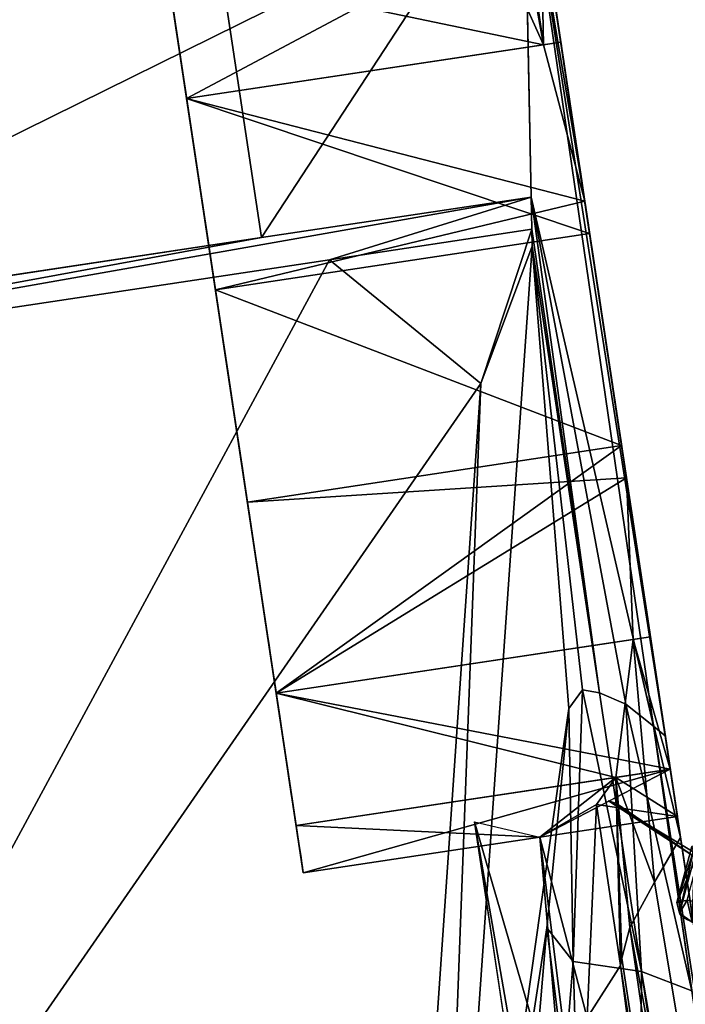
# Model space of a CAD drawing. Extents: x 22936 to 50368, y -4877 to 31080.
# Tile 553 of 601: x 44827 to 44868, y 7235 to 7296. Entities that reach past the tile are written whole.
import ezdxf

# ---------------------------------------------------------------- set-up
doc = ezdxf.new("R2010")
doc.units = 0
doc.layers.get('0').update_dxf_attribs({"linetype": 'CONTINUOUS'})
doc.layers.add('08_AMENAGEMENTS_EXTERIEURS', color=253, linetype='CONTINUOUS')
doc.layers.add('12_VEHICULES', color=134, linetype='CONTINUOUS')

# ---------------------------------------------------------------- blocks, each defined once
blk = doc.blocks.new('SUPER_COMPACT_AUTOMOBILE__')
for p, q in [((323.03, 1640.17, 899.25), (280.96, 1593.14, 899.45)), ((355.78, 1625.93, 905.11), (323.03, 1640.17, 899.25)), ((-574.89, 1633.59, 569.18), (-86.15, 1633.59, 569.18)), ((-342.1, 1633.59, 794.64), (246.65, 1633.59, 794.64)), ((-185.1, 1633.59, 521.53), (-185.1, 1622.89, 521.53)), ((-185.1, 1633.59, 57.33), (-185.1, 1400.75, 57.33)), ((-66.06, 1633.59), (-66.06, 1400.75)), ((-66.06, 1633.59, 578.86), (-66.06, 1400.75, 578.86)), ((66.06, 1633.59, 578.86), (66.06, 1400.75, 578.86)), ((66.06, 1633.59), (66.06, 1400.75)), ((86.15, 1633.59, 569.18), (309.86, 1633.59, 569.18)), ((185.1, 1633.59, 521.53), (185.1, 1622.89, 521.53)), ((185.1, 1633.59, 57.33), (185.1, 1400.75, 57.33)), ((246.65, 1633.59, 794.64), (1593.51, 1633.59, 794.64)), ((267.47, 1633.59, 160.62), (267.47, 1400.75, 160.62)), ((296.87, 1633.59, 289.43), (296.87, 1548.06, 289.43)), ((309.86, 1633.59, 569.18), (1593.67, 1633.59, 569.18)), ((-313.71, 1629.9, 808.95), (-93.55, 1601.31, 919.92)), ((-185.1, 1622.89, 521.53), (-185.1, 1400.75, 521.53)), ((185.1, 1622.89, 521.53), (185.1, 1400.75, 521.53)), ((-93.55, 1433.53, 919.92), (-93.55, 1601.31, 919.92)), ((-93.55, 1601.31, 919.92), (-73.84, 1598.74, 929.86)), ((-73.84, 1598.74, 929.86), (-63.61, 1597.52, 934.61)), ((-73.84, 1598.74, 929.86), (-73.84, 1472.95, 929.86)), ((-63.61, 1597.52, 934.61), (796.61, 1405.68, 1334.62)), ((-63.61, 1597.52, 934.61), (214.39, 1597.52, 934.61)), ((214.39, 1597.52, 934.61), (387.9, 1597.52, 934.61)), ((387.9, 1597.52, 934.61), (1543.56, 1597.52, 934.61)), ((282.02, 1585.38, 354.52), (382.31, 1585.38, 354.52)), ((382.31, 1585.38, 354.52), (1588.57, 1585.38, 354.52)), ((296.87, 1548.06, 289.43), (296.87, 1400.75, 289.43)), ((-313.71, 1433.53, 808.95), (-93.55, 1433.53, 919.92)), ((-93.55, 818.49, 919.92), (-93.55, 1433.53, 919.92))]:
    blk.add_line(p, q)
at = {"color": 7}
for p, q in [((319.75, 1639.87, 916.87), (280.96, 1593.14, 899.45)), ((283.35, 1597.62, 882.08), (323.03, 1640.17, 899.25)), ((349.22, 1625.34, 940.34), (316.47, 1639.58, 934.49)), ((-86.15, 1633.59, 569.18), (-185.1, 1622.89, 521.53)), ((185.1, 1622.89, 521.53), (86.15, 1633.59, 569.18)), ((246.65, 1633.59, 794.64), (239.72, 1627.22, 819.37)), ((246.65, 1633.59, 794.64), (309.86, 1633.59, 569.18)), ((267.47, 1633.59, 418.24), (267.47, 1599.69, 418.24)), ((309.86, 1633.59, 569.18), (334.68, 1613.71, 480.66)), ((239.72, 1627.22, 819.37), (223.67, 1612.46, 876.62)), ((404.24, 1626.36, 822.68), (239.72, 1627.22, 819.37)), ((355.78, 1625.93, 905.11), (349.22, 1625.34, 940.34)), ((387.9, 1597.52, 934.61), (404.24, 1626.36, 822.68)), ((-185.1, 1622.89, 521.53), (-267.47, 1599.69, 418.24)), ((267.47, 1599.69, 418.24), (185.1, 1622.89, 521.53)), ((223.67, 1612.46, 876.62), (214.39, 1597.52, 934.61)), ((360.09, 1594.46, 394.98), (334.68, 1613.71, 480.66)), ((282.02, 1585.38, 354.52), (267.47, 1599.69, 418.24)), ((267.47, 1599.69, 418.24), (267.47, 1400.75, 418.24)), ((211, 1587.35, 955.81), (214.39, 1597.52, 934.61)), ((280.96, 1593.14, 899.45), (283.35, 1597.62, 882.08)), ((377.96, 1586.87, 361.14), (360.09, 1594.46, 394.98)), ((375.54, 1556.91, 1019.29), (387.9, 1597.52, 934.61)), ((221.14, 1577.41, 976.55), (211, 1587.35, 955.81)), ((296.87, 1548.06, 289.43), (282.02, 1585.38, 354.52)), ((377.96, 1586.87, 361.14), (382.31, 1585.38, 354.52)), ((382.31, 1585.38, 354.52), (411.1, 1560.31, 310.79)), ((221.14, 1577.41, 976.55), (352.7, 1543.95, 1046.32)), ((15.41, 1553.55, 971.36), (-73.84, 1472.95, 929.86)), ((15.41, 1553.55, 971.36), (705.92, 1400.4, 1292.45)), ((375.54, 1556.91, 1019.29), (439.7, 1541.85, 1050.7)), ((281.56, 1509.61, 222.36), (296.87, 1548.06, 289.43)), ((727.32, 1454.72, 1232.37), (352.7, 1543.95, 1046.32)), ((281.56, 1509.61, 222.36), (1920.41, 1509.61, 222.36)), ((-73.84, 1472.95, 929.86), (-73.84, 818.49, 929.86))]:
    blk.add_line(p, q, dxfattribs=at)
blk.add_polyline3d([(349.22, 1625.34, 940.34), (348.69, 1631.9, 959.28), (354.38, 1648.78, 968.49)], dxfattribs=at)
at = {"color": 7, "extrusion": (0, 1, 0)}
for centre, radius in [((0, 289.43, 1633.59), 192.87), ((0, 289.43, 1633.59), 120.92), ((0, 289.43, 1400.75), 296.87)]:
    blk.add_circle(centre, radius, dxfattribs=at)
at = {"color": 7, "extrusion": (-5.23358e-13, 1, -9.06483e-13)}
blk.add_circle((0, 289.43, 1633.59), 176.56, dxfattribs=at)
at = {"color": 7, "extrusion": (-4.60847e-13, 1, -7.98211e-13)}
blk.add_circle((0, 289.43, 1633.59), 100.26, dxfattribs=at)
at = {"extrusion": (-0.905005, 0.393418, -0.161826)}
blk.add_arc((-1670.55, 948.6, 171.21), 37.72, 283.07081, 354.93719, dxfattribs=at)
at = {"color": 7, "extrusion": (2.80434e-13, 1, 1.35052e-13)}
blk.add_arc((0, 289.43, 1633.59), 296.87, 154.28571, 72.88318, dxfattribs=at)
at = {"color": 7, "extrusion": (-9.29185e-14, 1, 3.01692e-13)}
blk.add_arc((0, 289.43, 1633.59), 296.87, 72.88318, 107.11682, dxfattribs=at)
at = {"color": 7, "extrusion": (2.81387e-13, 1, 9.04265e-13)}
blk.add_arc((0, 289.43, 1633.59), 296.87, 107.11682, 154.28571, dxfattribs=at)
at = {"color": 7}
mesh = blk.add_polyface(dxfattribs=at)
corners = [(355.78, 1625.93, 905.11), (348.69, 1631.9, 959.28), (349.22, 1625.34, 940.34), (362.59, 1632.9, 883.97), (354.38, 1648.78, 968.49), (372.32, 1650.41, 872.14), (395.2, 1746.49, 977.75), (413.14, 1748.12, 881.39), (403.76, 1763.73, 971.79), (417.97, 1765.4, 896.42), (410.14, 1771.13, 954.16), (416.7, 1771.73, 918.92)]
mesh.append_faces([[corners[k] for k in face] for face in [(0, 1, 2), (10, 9, 11)]], dxfattribs={"vtx0": -1, "color": 7})
mesh.append_faces([[corners[k] for k in face] for face in [(1, 3, 4), (4, 5, 6), (6, 7, 8), (8, 9, 10)]], dxfattribs={"vtx0": -1, "vtx1": -1, "color": 7})
mesh.append_faces([[corners[k] for k in face] for face in [(1, 0, 3), (4, 3, 5), (6, 5, 7), (8, 7, 9)]], dxfattribs={"vtx0": -1, "vtx2": -1, "color": 7})
mesh = blk.add_polyface(dxfattribs=at)
corners = [(349.22, 1625.34, 940.34), (315.94, 1646.14, 953.42), (316.47, 1639.58, 934.49), (348.69, 1631.9, 959.28)]
mesh.append_faces([[corners[k] for k in face] for face in [(0, 1, 2), (1, 0, 3)]], dxfattribs={"vtx0": -1, "color": 7})
mesh = blk.add_polyface(dxfattribs=at)
corners = [(362.59, 1632.9, 883.97), (323.03, 1640.17, 899.25), (329.84, 1647.14, 878.12), (355.78, 1625.93, 905.11)]
mesh.append_faces([[corners[k] for k in face] for face in [(0, 1, 2), (1, 0, 3)]], dxfattribs={"vtx0": -1, "color": 7})
mesh = blk.add_polyface(dxfattribs=at)
corners = [(323.03, 1640.17, 899.25), (280.96, 1593.14, 899.45), (319.75, 1639.87, 916.87)]
mesh.append_faces([[corners[k] for k in face] for face in [(0, 1, 2)]], dxfattribs={"color": 7})
mesh = blk.add_polyface(dxfattribs=at)
corners = [(323.03, 1640.17, 899.25), (283.35, 1597.62, 882.08), (280.96, 1593.14, 899.45)]
mesh.append_faces([[corners[k] for k in face] for face in [(0, 1, 2)]], dxfattribs={"color": 7})
mesh = blk.add_polyface(dxfattribs=at)
corners = [(355.78, 1625.93, 905.11), (319.75, 1639.87, 916.87), (323.03, 1640.17, 899.25), (349.22, 1625.34, 940.34), (316.47, 1639.58, 934.49)]
mesh.append_faces([[corners[k] for k in face] for face in [(0, 1, 2), (1, 3, 4)]], dxfattribs={"vtx0": -1, "color": 7})
mesh.append_faces([[corners[k] for k in face] for face in [(1, 0, 3)]], dxfattribs={"vtx0": -1, "vtx2": -1, "color": 7})
mesh = blk.add_polyface(dxfattribs=at)
corners = [(-607.84, 1610.78, 467.61), (-282.02, 1585.38, 354.52), (-607.84, 1585.38, 354.52), (-267.47, 1599.69, 418.24), (-185.1, 1622.89, 521.53), (-580.44, 1624.66, 529.43), (-86.15, 1633.59, 569.18), (-574.89, 1633.59, 569.18)]
mesh.append_faces([[corners[k] for k in face] for face in [(0, 1, 2), (6, 5, 7)]], dxfattribs={"vtx0": -1, "color": 7})
mesh.append_faces([[corners[k] for k in face] for face in [(1, 0, 3), (3, 0, 4), (4, 5, 6)]], dxfattribs={"vtx0": -1, "vtx1": -1, "color": 7})
mesh.append_faces([[corners[k] for k in face] for face in [(4, 0, 5)]], dxfattribs={"vtx0": -1, "vtx2": -1, "color": 7})
mesh = blk.add_polyface(dxfattribs=at)
corners = [(-452.91, 1633.59, 618.39), (-86.15, 1633.59, 569.18), (-574.89, 1633.59, 569.18), (-66.06, 1633.59, 578.86), (66.06, 1633.59, 578.86), (309.86, 1633.59, 569.18), (86.15, 1633.59, 569.18), (246.65, 1633.59, 794.64), (-375.83, 1633.59, 682.11), (-342.1, 1633.59, 794.64)]
mesh.append_faces([[corners[k] for k in face] for face in [(0, 1, 2), (4, 5, 6), (7, 8, 9)]], dxfattribs={"vtx0": -1, "color": 7})
mesh.append_faces([[corners[k] for k in face] for face in [(1, 0, 3), (5, 4, 7)]], dxfattribs={"vtx0": -1, "vtx1": -1, "color": 7})
mesh.append_faces([[corners[k] for k in face] for face in [(7, 3, 0)]], dxfattribs={"vtx0": -1, "vtx1": -1, "vtx2": -1, "color": 7})
mesh.append_faces([[corners[k] for k in face] for face in [(7, 4, 3), (7, 0, 8)]], dxfattribs={"vtx0": -1, "vtx2": -1, "color": 7})
mesh = blk.add_polyface(dxfattribs=at)
corners = [(-313.71, 1629.9, 808.95), (246.65, 1633.59, 794.64), (-342.1, 1633.59, 794.64), (239.72, 1627.22, 819.37), (-93.55, 1601.31, 919.92), (223.67, 1612.46, 876.62), (214.39, 1597.52, 934.61), (-73.84, 1598.74, 929.86), (-63.61, 1597.52, 934.61)]
mesh.append_faces([[corners[k] for k in face] for face in [(0, 1, 2), (6, 7, 8)]], dxfattribs={"vtx0": -1, "color": 7})
mesh.append_faces([[corners[k] for k in face] for face in [(1, 0, 3), (3, 4, 5), (5, 4, 6)]], dxfattribs={"vtx0": -1, "vtx1": -1, "color": 7})
mesh.append_faces([[corners[k] for k in face] for face in [(3, 0, 4), (6, 4, 7)]], dxfattribs={"vtx0": -1, "vtx2": -1, "color": 7})
mesh = blk.add_polyface(dxfattribs=at)
corners = [(-185.1, 1633.59, 57.33), (66.06, 1633.59), (-66.06, 1633.59), (185.1, 1633.59, 57.33), (0, 1633.59, 96.56), (-267.47, 1633.59, 160.62), (-96.43, 1633.59, 122.4), (-167.03, 1633.59, 193), (-296.87, 1633.59, 289.43), (-192.87, 1633.59, 289.43), (-267.47, 1633.59, 418.24), (-167.03, 1633.59, 385.86), (-96.43, 1633.59, 456.46), (-185.1, 1633.59, 521.53), (0, 1633.59, 482.3), (267.47, 1633.59, 160.62), (96.43, 1633.59, 122.4), (167.03, 1633.59, 193), (296.87, 1633.59, 289.43), (192.87, 1633.59, 289.43), (267.47, 1633.59, 418.24), (167.03, 1633.59, 385.86), (96.43, 1633.59, 456.46), (185.1, 1633.59, 521.53), (-86.15, 1633.59, 569.18), (86.15, 1633.59, 569.18), (-66.06, 1633.59, 578.86), (66.06, 1633.59, 578.86)]
mesh.append_faces([[corners[k] for k in face] for face in [(0, 1, 2), (25, 26, 27)]], dxfattribs={"vtx0": -1, "color": 7})
mesh.append_faces([[corners[k] for k in face] for face in [(1, 0, 3), (4, 5, 6), (6, 5, 7), (7, 8, 9), (9, 10, 11), (11, 10, 12), (12, 13, 14), (15, 17, 18), (18, 19, 20), (20, 22, 23), (23, 24, 25)]], dxfattribs={"vtx0": -1, "vtx1": -1, "color": 7})
mesh.append_faces([[corners[k] for k in face] for face in [(3, 0, 4), (23, 14, 13)]], dxfattribs={"vtx0": -1, "vtx1": -1, "vtx2": -1, "color": 7})
mesh.append_faces([[corners[k] for k in face] for face in [(4, 0, 5), (7, 5, 8), (9, 8, 10), (12, 10, 13), (4, 15, 3), (15, 4, 16), (15, 16, 17), (18, 17, 19), (20, 19, 21), (20, 21, 22), (23, 22, 14), (23, 13, 24), (25, 24, 26)]], dxfattribs={"vtx0": -1, "vtx2": -1, "color": 7})
mesh = blk.add_polyface(dxfattribs=at)
corners = [(-267.47, 1633.59, 160.62), (-185.1, 1400.75, 57.33), (-267.47, 1400.75, 160.62), (-185.1, 1633.59, 57.33)]
mesh.append_faces([[corners[k] for k in face] for face in [(0, 1, 2), (1, 0, 3)]], dxfattribs={"vtx0": -1, "color": 7})
mesh = blk.add_polyface(dxfattribs=at)
corners = [(-185.1, 1622.89, 521.53), (-267.47, 1633.59, 418.24), (-267.47, 1599.69, 418.24), (-185.1, 1633.59, 521.53)]
mesh.append_faces([[corners[k] for k in face] for face in [(0, 1, 2), (1, 0, 3)]], dxfattribs={"vtx0": -1, "color": 7})
mesh = blk.add_polyface(dxfattribs=at)
corners = [(-96.43, 1633.59, 122.4), (0, 1633.59, 112.87), (0, 1633.59, 96.56), (-88.28, 1633.59, 136.52), (-167.03, 1633.59, 193), (-152.91, 1633.59, 201.15), (-192.87, 1633.59, 289.43), (-176.56, 1633.59, 289.43), (-167.03, 1633.59, 385.86), (-152.91, 1633.59, 377.71), (-88.28, 1633.59, 442.34), (-96.43, 1633.59, 456.46), (0, 1633.59, 465.99), (0, 1633.59, 482.3), (96.43, 1633.59, 122.4), (88.28, 1633.59, 136.52), (167.03, 1633.59, 193), (152.91, 1633.59, 201.15), (192.87, 1633.59, 289.43), (176.56, 1633.59, 289.43), (152.91, 1633.59, 377.71), (167.03, 1633.59, 385.86), (88.28, 1633.59, 442.34), (96.43, 1633.59, 456.46)]
mesh.append_faces([[corners[k] for k in face] for face in [(0, 1, 2), (1, 0, 3), (3, 4, 5), (5, 6, 7), (7, 8, 9), (9, 8, 10), (10, 11, 12), (14, 15, 16), (16, 17, 18), (18, 20, 21), (21, 22, 23), (23, 12, 13)]], dxfattribs={"vtx0": -1, "vtx1": -1, "color": 7})
mesh.append_faces([[corners[k] for k in face] for face in [(3, 0, 4), (5, 4, 6), (7, 6, 8), (10, 8, 11), (12, 11, 13), (1, 14, 2), (14, 1, 15), (16, 15, 17), (18, 17, 19), (18, 19, 20), (21, 20, 22), (23, 22, 12)]], dxfattribs={"vtx0": -1, "vtx2": -1, "color": 7})
mesh = blk.add_polyface(dxfattribs=at)
corners = [(-66.06, 1633.59), (-185.1, 1400.75, 57.33), (-185.1, 1633.59, 57.33), (-66.06, 1400.75)]
mesh.append_faces([[corners[k] for k in face] for face in [(0, 1, 2), (1, 0, 3)]], dxfattribs={"vtx0": -1, "color": 7})
mesh = blk.add_polyface(dxfattribs=at)
corners = [(-185.1, 1400.75, 521.53), (-86.15, 1633.59, 569.18), (-185.1, 1622.89, 521.53), (-66.06, 1400.75, 578.86), (-66.06, 1633.59, 578.86)]
mesh.append_faces([[corners[k] for k in face] for face in [(0, 1, 2), (1, 3, 4)]], dxfattribs={"vtx0": -1, "color": 7})
mesh.append_faces([[corners[k] for k in face] for face in [(1, 0, 3)]], dxfattribs={"vtx0": -1, "vtx2": -1, "color": 7})
mesh = blk.add_polyface(dxfattribs=at)
corners = [(-86.15, 1633.59, 569.18), (-185.1, 1633.59, 521.53), (-185.1, 1622.89, 521.53)]
mesh.append_faces([[corners[k] for k in face] for face in [(0, 1, 2)]], dxfattribs={"color": 7})
mesh = blk.add_polyface(dxfattribs=at)
corners = [(-152.91, 1633.59, 201.15), (0, 1633.59, 168.51), (-88.28, 1633.59, 136.52), (-60.46, 1633.59, 184.71), (-104.72, 1633.59, 228.97), (-176.56, 1633.59, 289.43), (-120.92, 1633.59, 289.43), (-152.91, 1633.59, 377.71), (-104.72, 1633.59, 349.89), (-60.46, 1633.59, 394.15), (-88.28, 1633.59, 442.34), (0, 1633.59, 410.35), (88.28, 1633.59, 136.52), (0, 1633.59, 112.87), (152.91, 1633.59, 201.15), (60.46, 1633.59, 184.71), (104.72, 1633.59, 228.97), (176.56, 1633.59, 289.43), (120.92, 1633.59, 289.43), (104.72, 1633.59, 349.89), (152.91, 1633.59, 377.71), (60.46, 1633.59, 394.15), (88.28, 1633.59, 442.34), (0, 1633.59, 465.99)]
mesh.append_faces([[corners[k] for k in face] for face in [(2, 12, 13), (22, 10, 23)]], dxfattribs={"vtx0": -1, "color": 7})
mesh.append_faces([[corners[k] for k in face] for face in [(0, 1, 2), (1, 0, 3), (3, 0, 4), (4, 5, 6), (6, 7, 8), (8, 7, 9), (9, 10, 11), (12, 2, 14), (14, 16, 17), (17, 19, 20), (20, 21, 22)]], dxfattribs={"vtx0": -1, "vtx1": -1, "color": 7})
mesh.append_faces([[corners[k] for k in face] for face in [(14, 2, 1), (22, 11, 10)]], dxfattribs={"vtx0": -1, "vtx1": -1, "vtx2": -1, "color": 7})
mesh.append_faces([[corners[k] for k in face] for face in [(4, 0, 5), (6, 5, 7), (9, 7, 10), (14, 1, 15), (14, 15, 16), (17, 16, 18), (17, 18, 19), (20, 19, 21), (22, 21, 11)]], dxfattribs={"vtx0": -1, "vtx2": -1, "color": 7})
mesh = blk.add_polyface(dxfattribs=at)
corners = [(-60.46, 1633.59, 184.71), (60.46, 1633.59, 184.71), (0, 1633.59, 168.51), (0, 1633.59, 189.17), (-50.13, 1633.59, 202.61), (-104.72, 1633.59, 228.97), (-86.82, 1633.59, 239.3), (-120.92, 1633.59, 289.43), (-100.26, 1633.59, 289.43), (-104.72, 1633.59, 349.89), (-86.82, 1633.59, 339.56), (-50.13, 1633.59, 376.25), (-60.46, 1633.59, 394.15), (0, 1633.59, 389.69), (50.13, 1633.59, 202.61), (104.72, 1633.59, 228.97), (86.82, 1633.59, 239.3), (120.92, 1633.59, 289.43), (100.26, 1633.59, 289.43), (104.72, 1633.59, 349.89), (86.82, 1633.59, 339.56), (50.13, 1633.59, 376.25), (60.46, 1633.59, 394.15), (0, 1633.59, 410.35)]
mesh.append_faces([[corners[k] for k in face] for face in [(0, 1, 2), (22, 12, 23)]], dxfattribs={"vtx0": -1, "color": 7})
mesh.append_faces([[corners[k] for k in face] for face in [(3, 0, 4), (4, 5, 6), (6, 7, 8), (8, 9, 10), (10, 9, 11), (11, 12, 13), (1, 14, 15), (14, 1, 3), (15, 16, 17), (17, 18, 19), (19, 21, 22)]], dxfattribs={"vtx0": -1, "vtx1": -1, "color": 7})
mesh.append_faces([[corners[k] for k in face] for face in [(1, 0, 3), (22, 13, 12)]], dxfattribs={"vtx0": -1, "vtx1": -1, "vtx2": -1, "color": 7})
mesh.append_faces([[corners[k] for k in face] for face in [(4, 0, 5), (6, 5, 7), (8, 7, 9), (11, 9, 12), (15, 14, 16), (17, 16, 18), (19, 18, 20), (19, 20, 21), (22, 21, 13)]], dxfattribs={"vtx0": -1, "vtx2": -1, "color": 7})
mesh = blk.add_polyface(dxfattribs=at)
corners = [(-50.13, 1633.59, 202.61), (50.13, 1633.59, 202.61), (0, 1633.59, 189.17), (86.82, 1633.59, 239.3), (-86.82, 1633.59, 239.3), (-100.26, 1633.59, 289.43), (100.26, 1633.59, 289.43), (-86.82, 1633.59, 339.56), (86.82, 1633.59, 339.56), (50.13, 1633.59, 376.25), (-50.13, 1633.59, 376.25), (0, 1633.59, 389.69)]
mesh.append_faces([[corners[k] for k in face] for face in [(0, 1, 2), (9, 10, 11)]], dxfattribs={"vtx0": -1, "color": 7})
mesh.append_faces([[corners[k] for k in face] for face in [(1, 0, 3), (3, 5, 6), (6, 7, 8), (8, 7, 9)]], dxfattribs={"vtx0": -1, "vtx1": -1, "color": 7})
mesh.append_faces([[corners[k] for k in face] for face in [(3, 0, 4), (3, 4, 5), (6, 5, 7), (9, 7, 10)]], dxfattribs={"vtx0": -1, "vtx2": -1, "color": 7})
mesh = blk.add_polyface(dxfattribs=at)
corners = [(66.06, 1633.59), (-66.06, 1400.75), (-66.06, 1633.59), (66.06, 1400.75)]
mesh.append_faces([[corners[k] for k in face] for face in [(0, 1, 2), (1, 0, 3)]], dxfattribs={"vtx0": -1, "color": 7})
mesh = blk.add_polyface(dxfattribs=at)
corners = [(-66.06, 1400.75, 578.86), (66.06, 1633.59, 578.86), (-66.06, 1633.59, 578.86), (66.06, 1400.75, 578.86)]
mesh.append_faces([[corners[k] for k in face] for face in [(0, 1, 2), (1, 0, 3)]], dxfattribs={"vtx0": -1, "color": 7})
mesh = blk.add_polyface(dxfattribs=at)
corners = [(66.06, 1400.75, 578.86), (86.15, 1633.59, 569.18), (66.06, 1633.59, 578.86), (185.1, 1400.75, 521.53), (185.1, 1622.89, 521.53)]
mesh.append_faces([[corners[k] for k in face] for face in [(0, 1, 2), (1, 3, 4)]], dxfattribs={"vtx0": -1, "color": 7})
mesh.append_faces([[corners[k] for k in face] for face in [(1, 0, 3)]], dxfattribs={"vtx0": -1, "vtx2": -1, "color": 7})
mesh = blk.add_polyface(dxfattribs=at)
corners = [(66.06, 1633.59), (185.1, 1400.75, 57.33), (66.06, 1400.75), (185.1, 1633.59, 57.33)]
mesh.append_faces([[corners[k] for k in face] for face in [(0, 1, 2), (1, 0, 3)]], dxfattribs={"vtx0": -1, "color": 7})
mesh = blk.add_polyface(dxfattribs=at)
corners = [(267.47, 1599.69, 418.24), (382.31, 1585.38, 354.52), (282.02, 1585.38, 354.52), (377.96, 1586.87, 361.14), (360.09, 1594.46, 394.98), (334.68, 1613.71, 480.66), (185.1, 1622.89, 521.53), (309.86, 1633.59, 569.18), (86.15, 1633.59, 569.18)]
mesh.append_faces([[corners[k] for k in face] for face in [(0, 1, 2), (7, 6, 8)]], dxfattribs={"vtx0": -1, "color": 7})
mesh.append_faces([[corners[k] for k in face] for face in [(1, 0, 3), (3, 0, 4), (4, 0, 5), (5, 6, 7)]], dxfattribs={"vtx0": -1, "vtx1": -1, "color": 7})
mesh.append_faces([[corners[k] for k in face] for face in [(5, 0, 6)]], dxfattribs={"vtx0": -1, "vtx2": -1, "color": 7})
mesh = blk.add_polyface(dxfattribs=at)
corners = [(185.1, 1633.59, 521.53), (86.15, 1633.59, 569.18), (185.1, 1622.89, 521.53)]
mesh.append_faces([[corners[k] for k in face] for face in [(0, 1, 2)]], dxfattribs={"color": 7})
mesh = blk.add_polyface(dxfattribs=at)
corners = [(185.1, 1400.75, 57.33), (267.47, 1633.59, 160.62), (267.47, 1400.75, 160.62), (185.1, 1633.59, 57.33)]
mesh.append_faces([[corners[k] for k in face] for face in [(0, 1, 2), (1, 0, 3)]], dxfattribs={"vtx0": -1, "color": 7})
mesh = blk.add_polyface(dxfattribs=at)
corners = [(267.47, 1633.59, 418.24), (185.1, 1622.89, 521.53), (267.47, 1599.69, 418.24), (185.1, 1633.59, 521.53)]
mesh.append_faces([[corners[k] for k in face] for face in [(0, 1, 2), (1, 0, 3)]], dxfattribs={"vtx0": -1, "color": 7})
mesh = blk.add_polyface(dxfattribs=at)
corners = [(239.72, 1627.22, 819.37), (1593.51, 1633.59, 794.64), (246.65, 1633.59, 794.64), (1547.6, 1620.44, 845.68), (1593.48, 1620.2, 846.6), (404.24, 1626.36, 822.68)]
mesh.append_faces([[corners[k] for k in face] for face in [(0, 1, 2), (1, 3, 4), (3, 0, 5)]], dxfattribs={"vtx0": -1, "color": 7})
mesh.append_faces([[corners[k] for k in face] for face in [(1, 0, 3)]], dxfattribs={"vtx0": -1, "vtx1": -1, "vtx2": -1, "color": 7})
mesh = blk.add_polyface(dxfattribs=at)
corners = [(309.86, 1633.59, 569.18), (1593.51, 1633.59, 794.64), (1593.67, 1633.59, 569.18), (246.65, 1633.59, 794.64)]
mesh.append_faces([[corners[k] for k in face] for face in [(0, 1, 2), (1, 0, 3)]], dxfattribs={"vtx0": -1, "color": 7})
mesh = blk.add_polyface(dxfattribs=at)
corners = [(296.87, 1633.59, 289.43), (282.02, 1585.38, 354.52), (296.87, 1548.06, 289.43), (267.47, 1599.69, 418.24), (267.47, 1633.59, 418.24)]
mesh.append_faces([[corners[k] for k in face] for face in [(0, 1, 2), (3, 0, 4)]], dxfattribs={"vtx0": -1, "color": 7})
mesh.append_faces([[corners[k] for k in face] for face in [(1, 0, 3)]], dxfattribs={"vtx0": -1, "vtx1": -1, "color": 7})
mesh = blk.add_polyface(dxfattribs=at)
corners = [(267.47, 1633.59, 160.62), (296.87, 1400.75, 289.43), (267.47, 1400.75, 160.62), (296.87, 1548.06, 289.43), (296.87, 1633.59, 289.43)]
mesh.append_faces([[corners[k] for k in face] for face in [(0, 1, 2), (3, 0, 4)]], dxfattribs={"vtx0": -1, "color": 7})
mesh.append_faces([[corners[k] for k in face] for face in [(1, 0, 3)]], dxfattribs={"vtx0": -1, "vtx1": -1, "color": 7})
mesh = blk.add_polyface(dxfattribs=at)
corners = [(382.31, 1585.38, 354.52), (1593.81, 1588.8, 369.78), (1588.57, 1585.38, 354.52), (377.96, 1586.87, 361.14), (360.09, 1594.46, 394.98), (1593.67, 1633.59, 569.18), (334.68, 1613.71, 480.66), (309.86, 1633.59, 569.18)]
mesh.append_faces([[corners[k] for k in face] for face in [(0, 1, 2), (5, 6, 7)]], dxfattribs={"vtx0": -1, "color": 7})
mesh.append_faces([[corners[k] for k in face] for face in [(1, 4, 5)]], dxfattribs={"vtx0": -1, "vtx1": -1, "color": 7})
mesh.append_faces([[corners[k] for k in face] for face in [(1, 0, 3), (1, 3, 4), (5, 4, 6)]], dxfattribs={"vtx0": -1, "vtx2": -1, "color": 7})
mesh = blk.add_polyface(dxfattribs=at)
corners = [(-93.55, 1433.53, 919.92), (-313.71, 1629.9, 808.95), (-313.71, 1433.53, 808.95), (-93.55, 1601.31, 919.92)]
mesh.append_faces([[corners[k] for k in face] for face in [(0, 1, 2), (1, 0, 3)]], dxfattribs={"vtx0": -1, "color": 7})
mesh = blk.add_polyface(dxfattribs=at)
corners = [(223.67, 1612.46, 876.62), (404.24, 1626.36, 822.68), (239.72, 1627.22, 819.37), (387.9, 1597.52, 934.61), (214.39, 1597.52, 934.61)]
mesh.append_faces([[corners[k] for k in face] for face in [(0, 1, 2), (3, 0, 4)]], dxfattribs={"vtx0": -1, "color": 7})
mesh.append_faces([[corners[k] for k in face] for face in [(1, 0, 3)]], dxfattribs={"vtx0": -1, "vtx1": -1, "color": 7})
mesh = blk.add_polyface(dxfattribs=at)
corners = [(387.9, 1597.52, 934.61), (1547.6, 1620.44, 845.68), (404.24, 1626.36, 822.68), (1543.56, 1597.52, 934.61)]
mesh.append_faces([[corners[k] for k in face] for face in [(0, 1, 2), (1, 0, 3)]], dxfattribs={"vtx0": -1, "color": 7})
mesh = blk.add_polyface(dxfattribs=at)
corners = [(-185.1, 1622.89, 521.53), (-267.47, 1400.75, 418.24), (-185.1, 1400.75, 521.53), (-267.47, 1599.69, 418.24)]
mesh.append_faces([[corners[k] for k in face] for face in [(0, 1, 2), (1, 0, 3)]], dxfattribs={"vtx0": -1, "color": 7})
mesh = blk.add_polyface(dxfattribs=at)
corners = [(267.47, 1599.69, 418.24), (185.1, 1400.75, 521.53), (267.47, 1400.75, 418.24), (185.1, 1622.89, 521.53)]
mesh.append_faces([[corners[k] for k in face] for face in [(0, 1, 2), (1, 0, 3)]], dxfattribs={"vtx0": -1, "color": 7})
mesh = blk.add_polyface(dxfattribs=at)
corners = [(-73.84, 818.49, 929.86), (-93.55, 1433.53, 919.92), (-93.55, 818.49, 919.92), (-93.55, 1601.31, 919.92), (-73.84, 1472.95, 929.86), (-73.84, 1598.74, 929.86)]
mesh.append_faces([[corners[k] for k in face] for face in [(0, 1, 2), (3, 4, 5)]], dxfattribs={"vtx0": -1, "color": 7})
mesh.append_faces([[corners[k] for k in face] for face in [(1, 0, 3)]], dxfattribs={"vtx0": -1, "vtx1": -1, "color": 7})
mesh.append_faces([[corners[k] for k in face] for face in [(3, 0, 4)]], dxfattribs={"vtx0": -1, "vtx2": -1, "color": 7})
mesh = blk.add_polyface(dxfattribs=at)
corners = [(296.87, 1548.06, 289.43), (267.47, 1400.75, 418.24), (296.87, 1400.75, 289.43), (267.47, 1599.69, 418.24), (282.02, 1585.38, 354.52)]
mesh.append_faces([[corners[k] for k in face] for face in [(0, 1, 2), (3, 0, 4)]], dxfattribs={"vtx0": -1, "color": 7})
mesh.append_faces([[corners[k] for k in face] for face in [(1, 0, 3)]], dxfattribs={"vtx0": -1, "vtx1": -1, "color": 7})
mesh = blk.add_polyface(dxfattribs=at)
corners = [(15.41, 1553.55, 971.36), (-73.84, 1598.74, 929.86), (-73.84, 1472.95, 929.86), (-63.61, 1597.52, 934.61), (796.61, 1405.68, 1334.62), (705.92, 1400.4, 1292.45), (796.61, 1333.13, 1334.62)]
mesh.append_faces([[corners[k] for k in face] for face in [(0, 1, 2), (4, 5, 6)]], dxfattribs={"vtx0": -1, "color": 7})
mesh.append_faces([[corners[k] for k in face] for face in [(1, 0, 3), (3, 0, 4)]], dxfattribs={"vtx0": -1, "vtx1": -1, "color": 7})
mesh.append_faces([[corners[k] for k in face] for face in [(4, 0, 5)]], dxfattribs={"vtx0": -1, "vtx2": -1, "color": 7})
mesh = blk.add_polyface(dxfattribs=at)
corners = [(-63.61, 1597.52, 934.61), (211, 1587.35, 955.81), (214.39, 1597.52, 934.61), (221.14, 1577.41, 976.55), (796.61, 1405.68, 1334.62), (352.7, 1543.95, 1046.32), (727.32, 1454.72, 1232.37), (927.67, 1417.21, 1310.58), (971.63, 1411.42, 1322.66), (1087.81, 1404.91, 1336.24), (810.66, 1403.79, 1338.57), (1593.13, 1402.15, 1341.98), (909.05, 1390.53, 1366.22), (2420.12, 1397.38, 1351.93), (2412.95, 1396.57, 1353.62), (2362.77, 1390.9, 1365.44), (1405.97, 1383.22, 1381.45), (1083.77, 1383.22, 1381.45), (2455.97, 1584.36, 962.06), (2698.43, 1597.52, 934.61), (2447.66, 1597.52, 934.61), (2546.54, 1455.43, 1230.89), (2453, 1562.28, 1008.1), (2296.97, 1417.67, 1309.62), (2245.58, 1409.21, 1327.27), (2120.03, 1403.62, 1338.92), (1660.28, 1402.4, 1341.47)]
mesh.append_faces([[corners[k] for k in face] for face in [(0, 1, 2), (16, 12, 17), (18, 19, 20)]], dxfattribs={"vtx0": -1, "color": 7})
mesh.append_faces([[corners[k] for k in face] for face in [(1, 0, 3), (3, 4, 5), (5, 4, 6), (6, 4, 7), (7, 4, 8), (8, 4, 9), (9, 10, 11), (13, 12, 14), (14, 12, 15), (15, 12, 16), (19, 18, 21), (21, 23, 13)]], dxfattribs={"vtx0": -1, "vtx1": -1, "color": 7})
mesh.append_faces([[corners[k] for k in face] for face in [(11, 12, 13)]], dxfattribs={"vtx0": -1, "vtx1": -1, "vtx2": -1, "color": 7})
mesh.append_faces([[corners[k] for k in face] for face in [(3, 0, 4), (9, 4, 10), (11, 10, 12), (21, 18, 22), (21, 22, 23), (13, 23, 24), (13, 24, 25), (13, 25, 26), (13, 26, 11)]], dxfattribs={"vtx0": -1, "vtx2": -1, "color": 7})
mesh = blk.add_polyface(dxfattribs=at)
corners = [(211, 1587.35, 955.81), (387.9, 1597.52, 934.61), (214.39, 1597.52, 934.61), (375.54, 1556.91, 1019.29), (221.14, 1577.41, 976.55), (352.7, 1543.95, 1046.32), (439.7, 1541.85, 1050.7), (727.32, 1454.72, 1232.37), (754.04, 1468.07, 1204.54), (964.49, 1428.92, 1286.17), (927.67, 1417.21, 1310.58), (1077.09, 1422.38, 1299.8), (1526.66, 1418.87, 1307.12), (1593.41, 1597.52, 934.61), (1543.56, 1597.52, 934.61), (1593.13, 1402.15, 1341.98), (971.63, 1411.42, 1322.66), (1087.81, 1404.91, 1336.24)]
mesh.append_faces([[corners[k] for k in face] for face in [(0, 1, 2), (12, 13, 14), (15, 16, 17)]], dxfattribs={"vtx0": -1, "color": 7})
mesh.append_faces([[corners[k] for k in face] for face in [(1, 0, 3), (3, 5, 6), (6, 7, 8), (8, 7, 9), (9, 10, 11), (11, 10, 12), (13, 12, 15)]], dxfattribs={"vtx0": -1, "vtx1": -1, "color": 7})
mesh.append_faces([[corners[k] for k in face] for face in [(15, 12, 10)]], dxfattribs={"vtx0": -1, "vtx1": -1, "vtx2": -1, "color": 7})
mesh.append_faces([[corners[k] for k in face] for face in [(3, 0, 4), (3, 4, 5), (6, 5, 7), (9, 7, 10), (15, 10, 16)]], dxfattribs={"vtx0": -1, "vtx2": -1, "color": 7})
mesh = blk.add_polyface(dxfattribs=at)
corners = [(387.9, 1597.52, 934.61), (1526.66, 1418.87, 1307.12), (1543.56, 1597.52, 934.61), (375.54, 1556.91, 1019.29), (439.7, 1541.85, 1050.7), (754.04, 1468.07, 1204.54), (964.49, 1428.92, 1286.17), (1077.09, 1422.38, 1299.8)]
mesh.append_faces([[corners[k] for k in face] for face in [(0, 1, 2), (1, 6, 7)]], dxfattribs={"vtx0": -1, "color": 7})
mesh.append_faces([[corners[k] for k in face] for face in [(1, 0, 3), (1, 3, 4), (1, 4, 5), (1, 5, 6)]], dxfattribs={"vtx0": -1, "vtx2": -1, "color": 7})
mesh = blk.add_polyface(dxfattribs=at)
corners = [(281.56, 1509.61, 222.36), (481.18, 1536.4, 269.09), (1445.91, 1535.8, 268.04), (296.87, 1548.06, 289.43), (445.45, 1544.23, 282.74), (411.1, 1560.31, 310.79), (282.02, 1585.38, 354.52), (382.31, 1585.38, 354.52), (1920.41, 1509.61, 222.36), (1905.1, 1548.06, 289.43), (1507.07, 1538.68, 273.07), (1542.1, 1547.29, 288.07), (1575.46, 1563.54, 316.42), (1919.96, 1585.38, 354.52), (1588.57, 1585.38, 354.52)]
mesh.append_faces([[corners[k] for k in face] for face in [(5, 6, 7), (13, 12, 14)]], dxfattribs={"vtx0": -1, "color": 7})
mesh.append_faces([[corners[k] for k in face] for face in [(1, 3, 4), (4, 3, 5), (8, 2, 9), (9, 12, 13)]], dxfattribs={"vtx0": -1, "vtx1": -1, "color": 7})
mesh.append_faces([[corners[k] for k in face] for face in [(0, 1, 2), (1, 0, 3), (5, 3, 6), (2, 8, 0), (9, 2, 10), (9, 10, 11), (9, 11, 12)]], dxfattribs={"vtx0": -1, "vtx2": -1, "color": 7})
mesh = blk.add_polyface(dxfattribs=at)
corners = [(481.18, 1536.4, 269.09), (1507.07, 1538.68, 273.07), (1445.91, 1535.8, 268.04), (445.45, 1544.23, 282.74), (1542.1, 1547.29, 288.07), (411.1, 1560.31, 310.79), (1575.46, 1563.54, 316.42), (382.31, 1585.38, 354.52), (1588.57, 1585.38, 354.52)]
mesh.append_faces([[corners[k] for k in face] for face in [(0, 1, 2), (6, 7, 8)]], dxfattribs={"vtx0": -1, "color": 7})
mesh.append_faces([[corners[k] for k in face] for face in [(1, 3, 4), (4, 5, 6)]], dxfattribs={"vtx0": -1, "vtx1": -1, "color": 7})
mesh.append_faces([[corners[k] for k in face] for face in [(1, 0, 3), (4, 3, 5), (6, 5, 7)]], dxfattribs={"vtx0": -1, "vtx2": -1, "color": 7})
mesh = blk.add_polyface(dxfattribs=at)
corners = [(796.61, 818.49, 1334.62), (-73.84, 1472.95, 929.86), (-73.84, 818.49, 929.86), (15.41, 1553.55, 971.36), (705.92, 1400.4, 1292.45), (796.61, 1333.13, 1334.62)]
mesh.append_faces([[corners[k] for k in face] for face in [(0, 1, 2), (4, 0, 5)]], dxfattribs={"vtx0": -1, "color": 7})
mesh.append_faces([[corners[k] for k in face] for face in [(1, 0, 3), (3, 0, 4)]], dxfattribs={"vtx0": -1, "vtx1": -1, "color": 7})
mesh = blk.add_polyface(dxfattribs=at)
corners = [(-474.7, 818.49, 727.81), (-408.4, 1352.5, 761.23), (-474.7, 1325.4, 727.81), (-412.42, 818.49, 759.2), (-313.71, 818.49, 808.95), (-313.71, 1433.53, 808.95)]
mesh.append_faces([[corners[k] for k in face] for face in [(0, 1, 2), (1, 4, 5)]], dxfattribs={"vtx0": -1, "color": 7})
mesh.append_faces([[corners[k] for k in face] for face in [(1, 0, 3), (1, 3, 4)]], dxfattribs={"vtx0": -1, "vtx2": -1, "color": 7})
mesh = blk.add_polyface(dxfattribs=at)
corners = [(-93.55, 818.49, 919.92), (-313.71, 1433.53, 808.95), (-313.71, 818.49, 808.95), (-93.55, 1433.53, 919.92)]
mesh.append_faces([[corners[k] for k in face] for face in [(0, 1, 2), (1, 0, 3)]], dxfattribs={"vtx0": -1, "color": 7})
mesh = blk.add_polyface(dxfattribs=at)
corners = [(185.1, 1400.75, 57.33), (-66.06, 1400.75), (66.06, 1400.75), (-185.1, 1400.75, 57.33), (267.47, 1400.75, 160.62), (-267.47, 1400.75, 160.62), (296.87, 1400.75, 289.43), (-296.87, 1400.75, 289.43), (267.47, 1400.75, 418.24), (-267.47, 1400.75, 418.24), (185.1, 1400.75, 521.53), (-185.1, 1400.75, 521.53), (66.06, 1400.75, 578.86), (-66.06, 1400.75, 578.86)]
mesh.append_faces([[corners[k] for k in face] for face in [(0, 1, 2), (11, 12, 13)]], dxfattribs={"vtx0": -1, "color": 7})
mesh.append_faces([[corners[k] for k in face] for face in [(1, 0, 3), (3, 4, 5), (5, 6, 7), (7, 8, 9), (9, 10, 11)]], dxfattribs={"vtx0": -1, "vtx1": -1, "color": 7})
mesh.append_faces([[corners[k] for k in face] for face in [(3, 0, 4), (5, 4, 6), (7, 6, 8), (9, 8, 10), (11, 10, 12)]], dxfattribs={"vtx0": -1, "vtx2": -1, "color": 7})
blk = doc.blocks.new('GROUPER_122')
at = {"layer": '08_AMENAGEMENTS_EXTERIEURS'}
mesh = blk.add_polyface(dxfattribs=at)
corners = [(4865.772, 2632.409), (4440.578, 2433.55), (4420.057, 2562.457), (4529.787, 1059.493), (4740.995, 1059.493), (5029.787, 1059.493), (4894.702, 2450.678), (5779.348, 2591.507), (6882.549, 501.379), (5029.787, 501.379), (5988.631, 801.379), (6907.607, 801.379), (7602.539, 0), (6819.828, 133.417), (7715.659, 663.642), (3404.368, 2268.594), (163.998, 668.169), (0, 1757.087), (2762.326, 1059.493)]
mesh.append_faces([[corners[k] for k in face] for face in [(0, 1, 2), (5, 8, 9), (8, 12, 13), (12, 11, 14), (15, 16, 17)]], dxfattribs={"vtx0": -1})
mesh.append_faces([[corners[k] for k in face] for face in [(3, 0, 4), (4, 0, 5), (10, 5, 7), (16, 15, 18), (18, 15, 3)]], dxfattribs={"vtx0": -1, "vtx1": -1})
mesh.append_faces([[corners[k] for k in face] for face in [(1, 0, 3), (8, 5, 10), (12, 8, 11)]], dxfattribs={"vtx0": -1, "vtx1": -1, "vtx2": -1})
mesh.append_faces([[corners[k] for k in face] for face in [(5, 0, 6), (5, 6, 7), (8, 10, 11), (3, 15, 1)]], dxfattribs={"vtx0": -1, "vtx2": -1})

msp = doc.modelspace()

# ---------------------------------------------------------------- block references
at = {"layer": '08_AMENAGEMENTS_EXTERIEURS', "color": 9}
msp.add_blockref('GROUPER_122', (41671.407, 5143.336), dxfattribs=at)
at = {"layer": '12_VEHICULES', "xscale": 0.1, "yscale": 0.1, "zscale": 0.1, "rotation": 278.5647282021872}
msp.add_blockref('SUPER_COMPACT_AUTOMOBILE__', (44701.714, 7252.082), dxfattribs=at)

doc.saveas('drawing.dxf')
